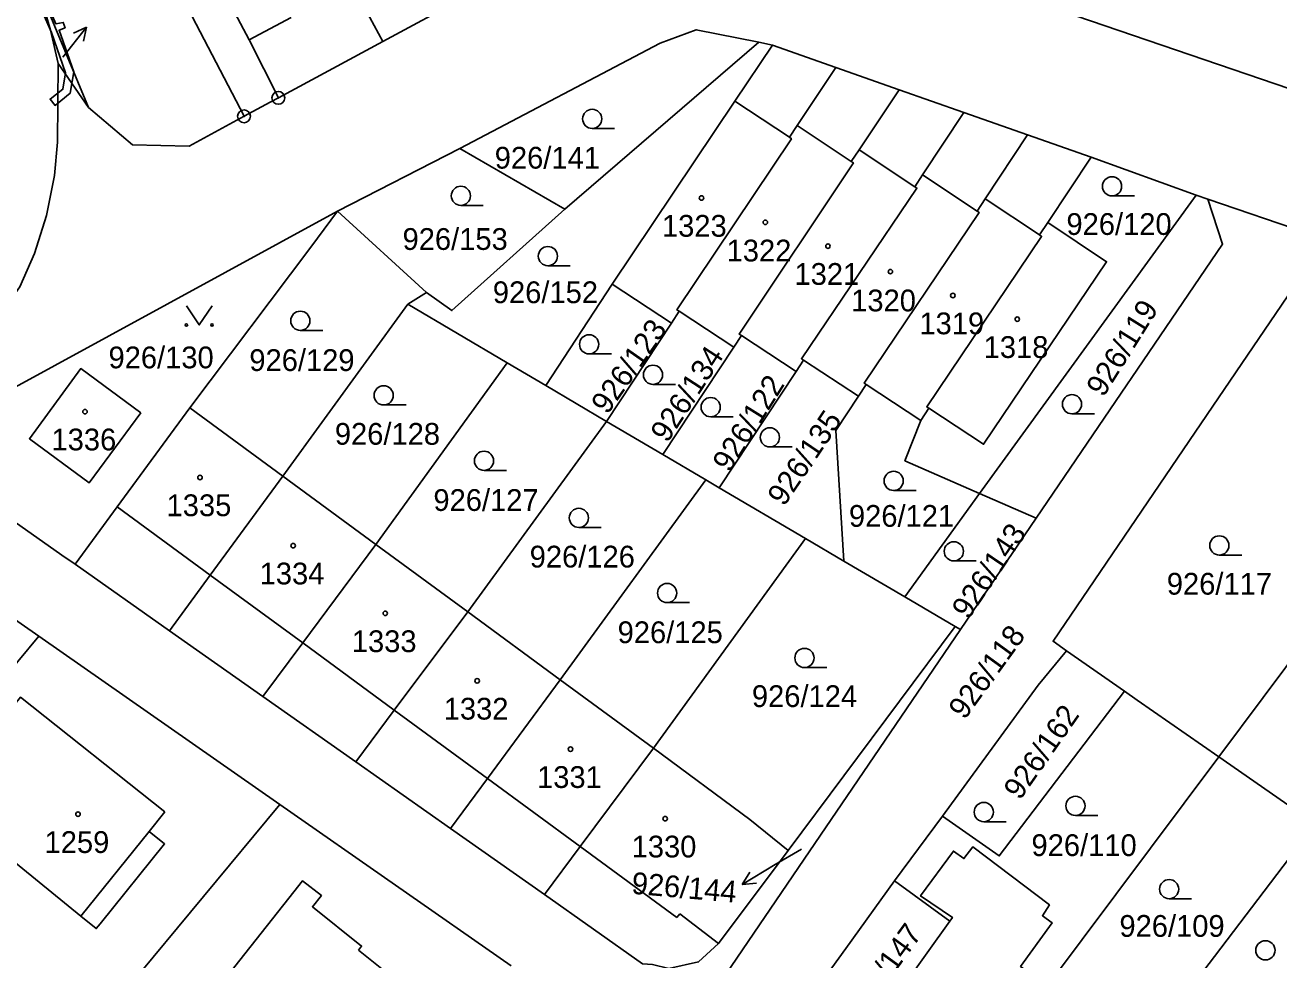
# Model space of a CAD drawing. Extents: x -680203 to -673936, y -1102717 to -1093650.
# Drawn here: x -679328.6 to -679230.7, y -1097675.5 to -1097602.5 of the extents above; entities that cross this region are included whole.
import ezdxf

# ---------------------------------------------------------------- set-up
doc = ezdxf.new("R2010")
doc.units = 0
for name, color, linetype in [('SOxx02xx_Koleje_param další_Popis10', 7, 'Continuous'), ('SOxx02xx_Staničení_Popis10', 7, 'Continuous'), ('SOxxxxxx_Koleje_hlavní_body_Popis10', 7, 'Continuous'), ('SOxxxxxx_Koleje_LN_parametry_Popis10', 7, 'Continuous'), ('SOxxxxxx_Koleje_param další_Popis10', 7, 'Continuous'), ('SOxxxxxx_Osa_bod_P', 7, 'Continuous'), ('SOxxxxxx_Staničení_Popis10', 7, 'Continuous'), ('x_prac', 7, 'Continuous')]:
    doc.layers.add(name, color=color, linetype=linetype)

msp = doc.modelspace()

# ---------------------------------------------------------------- linework, layer by layer
at = {"layer": 'SOxx02xx_Koleje_param další_Popis10'}
for centre, radius in [((-679308.86, -1097608.18), 0.5), ((-679308.86, -1097608.18), 0.0303), ((-679311.54, -1097609.62), 0.5), ((-679311.54, -1097609.62), 0.0303)]:
    msp.add_circle(centre, radius, dxfattribs=at)
at = {"layer": 'SOxx02xx_Staničení_Popis10'}
for p, q in [((-679325.7, -1097605.01), (-679323.852, -1097602.645)), ((-679323.852, -1097602.645), (-679324.864, -1097603.126)), ((-679323.852, -1097602.645), (-679324.074, -1097603.743)), ((-679267.99, -1097666.86), (-679270.05, -1097668.07)), ((-679270.05, -1097668.07), (-679272.622, -1097669.616)), ((-679272.622, -1097669.616), (-679272.022, -1097668.671)), ((-679272.622, -1097669.616), (-679271.506, -1097669.529))]:
    msp.add_line(p, q, dxfattribs=at)
at = {"layer": 'SOxxxxxx_Koleje_hlavní_body_Popis10'}
for p, q in [((-679284.343, -1097610.57), (-679282.593, -1097610.57)), ((-679243.733, -1097615.84), (-679241.983, -1097615.84)), ((-679294.603, -1097616.58), (-679292.853, -1097616.58)), ((-679287.803, -1097621.29), (-679286.053, -1097621.29)), ((-679307.143, -1097626.34), (-679305.393, -1097626.34)), ((-679284.583, -1097628.18), (-679282.833, -1097628.18)), ((-679279.593, -1097630.56), (-679277.843, -1097630.56)), ((-679300.633, -1097632.17), (-679298.883, -1097632.17)), ((-679246.863, -1097632.86), (-679245.113, -1097632.86)), ((-679275.083, -1097633.09), (-679273.333, -1097633.09)), ((-679270.463, -1097635.45), (-679268.713, -1097635.45)), ((-679292.793, -1097637.28), (-679291.043, -1097637.28)), ((-679260.793, -1097638.85), (-679259.043, -1097638.85)), ((-679285.383, -1097641.74), (-679283.633, -1097641.74)), ((-679256.093, -1097644.35), (-679254.343, -1097644.35)), ((-679235.353, -1097643.89), (-679233.603, -1097643.89)), ((-679278.493, -1097647.61), (-679276.743, -1097647.61)), ((-679267.763, -1097652.68), (-679266.013, -1097652.68)), ((-679246.593, -1097664.24), (-679244.843, -1097664.24)), ((-679253.753, -1097664.72), (-679252.003, -1097664.72)), ((-679239.273, -1097670.74), (-679237.523, -1097670.74))]:
    msp.add_line(p, q, dxfattribs=at)
msp.add_lwpolyline([(-679316.04, -1097624.419), (-679315.04, -1097625.92), (-679314.04, -1097624.419)], dxfattribs=at)
for centre, radius in [((-679284.343, -1097609.82), 0.75), ((-679243.733, -1097615.09), 0.75), ((-679294.603, -1097615.83), 0.75), ((-679287.803, -1097620.54), 0.75), ((-679307.143, -1097625.59), 0.75), ((-679316.04, -1097625.919), 0.1), ((-679314.04, -1097625.919), 0.1), ((-679284.583, -1097627.43), 0.75), ((-679279.593, -1097629.81), 0.75), ((-679300.633, -1097631.42), 0.75), ((-679275.083, -1097632.34), 0.75), ((-679246.863, -1097632.11), 0.75), ((-679270.463, -1097634.7), 0.75), ((-679292.793, -1097636.53), 0.75), ((-679260.793, -1097638.1), 0.75), ((-679285.383, -1097640.99), 0.75), ((-679235.353, -1097643.14), 0.75), ((-679256.093, -1097643.6), 0.75), ((-679278.493, -1097646.86), 0.75), ((-679267.763, -1097651.93), 0.75), ((-679253.753, -1097663.97), 0.75), ((-679246.593, -1097663.49), 0.75), ((-679239.273, -1097669.99), 0.75), ((-679231.753, -1097674.77), 0.75)]:
    msp.add_circle(centre, radius, dxfattribs=at)
at = {"layer": 'SOxxxxxx_Koleje_LN_parametry_Popis10'}
msp.add_lwpolyline([(-679330.54, -1097593.13), (-679328.1, -1097599.6), (-679326.58, -1097603.06), (-679325.49, -1097606.22), (-679325.69, -1097607.5), (-679326.69, -1097608.27), (-679326.3, -1097608.77), (-679325.13, -1097607.82), (-679324.84, -1097606.15), (-679325.99, -1097602.89), (-679325.52, -1097602.7), (-679325.66, -1097602.29), (-679326.23, -1097602.4), (-679327.54, -1097599.38), (-679330.01, -1097592.85)], dxfattribs=at)
at = {"layer": 'SOxxxxxx_Koleje_param další_Popis10'}
for centre in [(-679275.807, -1097615.999), (-679270.817, -1097617.899), (-679265.927, -1097619.759), (-679261.047, -1097621.749), (-679256.167, -1097623.619), (-679251.137, -1097625.469), (-679323.967, -1097632.689), (-679314.977, -1097637.829), (-679307.707, -1097643.159), (-679300.507, -1097648.449), (-679293.327, -1097653.719), (-679286.037, -1097659.059), (-679324.507, -1097664.139), (-679278.647, -1097664.489)]:
    msp.add_circle(centre, 0.175, dxfattribs=at)
at = {"layer": 'SOxxxxxx_Staničení_Popis10'}
for p, q in [((-679307.87, -1097601.91), (-679311.15, -1097603.64)), ((-679273.19, -1097608.43), (-679268.94, -1097611.26)), ((-679268.33, -1097610.34), (-679264.1, -1097613.15)), ((-679263.49, -1097612.24), (-679259.15, -1097615.12)), ((-679258.53, -1097614.19), (-679254.28, -1097617.02)), ((-679253.65, -1097616.07), (-679249.4, -1097618.89)), ((-679314.18, -1097645.46), (-679321.44, -1097640.12)), ((-679306.95, -1097650.76), (-679314.18, -1097645.46)), ((-679299.8, -1097656.01), (-679306.95, -1097650.76)), ((-679292.53, -1097661.34), (-679299.8, -1097656.01)), ((-679285.28, -1097666.66), (-679292.53, -1097661.34)), ((-679318.95, -1097665.49), (-679324.28, -1097672.1)), ((-679277.72, -1097672.21), (-679285.28, -1097666.66)), ((-679277.72, -1097672.21), (-679277.5, -1097671.92)), ((-679277.5, -1097671.92), (-679274.47, -1097674.24))]:
    msp.add_line(p, q, dxfattribs=at)
at = {"layer": 'x_prac'}
for p, q in [((-679330.67, -1097592.16), (-679323.68, -1097608.94)), ((-679300.71, -1097603.78), (-679292.98, -1097599.61)), ((-679308.86, -1097608.18), (-679300.71, -1097603.78)), ((-679286.48, -1097616.87), (-679271.32, -1097603.83)), ((-679270.27, -1097604.07), (-679271.32, -1097603.83)), ((-679265.32, -1097605.8), (-679270.27, -1097604.07)), ((-679323.68, -1097608.94), (-679326.06, -1097605.5)), ((-679260.37, -1097607.54), (-679265.32, -1097605.8)), ((-679255.3, -1097609.32), (-679260.37, -1097607.54)), ((-679250.33, -1097611.06), (-679255.3, -1097609.32)), ((-679245.36, -1097612.8), (-679250.33, -1097611.06)), ((-679294.68, -1097612.13), (-679304.23, -1097617.04)), ((-679294.68, -1097612.13), (-679286.48, -1097616.87)), ((-679248.76, -1097617.92), (-679245.36, -1097612.8)), ((-679237.16, -1097615.77), (-679245.36, -1097612.8)), ((-679237.16, -1097615.77), (-679254.08, -1097639.09)), ((-679236.24, -1097616.09), (-679237.16, -1097615.77)), ((-679236.24, -1097616.09), (-679224.17, -1097620.21)), ((-679304.23, -1097617.04), (-679332.01, -1097632.19)), ((-679297.29, -1097623.39), (-679304.23, -1097617.04)), ((-679282.77, -1097622.74), (-679287.97, -1097630.65)), ((-679282.77, -1097622.74), (-679278.16, -1097625.77)), ((-679298.75, -1097624.3), (-679297.29, -1097623.39)), ((-679298.75, -1097624.3), (-679308.5, -1097637.73)), ((-679290.99, -1097628.88), (-679298.75, -1097624.3)), ((-679278.16, -1097625.77), (-679277.55, -1097624.85)), ((-679277.55, -1097624.85), (-679273.28, -1097627.66)), ((-679283.22, -1097633.45), (-679278.16, -1097625.77)), ((-679273.28, -1097627.66), (-679272.68, -1097626.75)), ((-679272.68, -1097626.75), (-679268.41, -1097629.56)), ((-679273.28, -1097627.66), (-679278.82, -1097636.04)), ((-679290.99, -1097628.88), (-679301.24, -1097643.07)), ((-679287.97, -1097630.65), (-679290.99, -1097628.88)), ((-679268.41, -1097629.56), (-679267.83, -1097628.67)), ((-679267.83, -1097628.67), (-679263.53, -1097631.49)), ((-679274.42, -1097638.63), (-679268.41, -1097629.56)), ((-679287.97, -1097630.65), (-679283.22, -1097633.45)), ((-679263.53, -1097631.49), (-679262.93, -1097630.58)), ((-679262.93, -1097630.58), (-679258.67, -1097633.38)), ((-679308.5, -1097637.73), (-679315.77, -1097632.4)), ((-679258.67, -1097633.38), (-679258.04, -1097632.43)), ((-679283.22, -1097633.45), (-679294.07, -1097648.34)), ((-679278.82, -1097636.04), (-679283.22, -1097633.45)), ((-679278.82, -1097636.04), (-679275.46, -1097638.02)), ((-679301.24, -1097643.07), (-679308.5, -1097637.73)), ((-679275.46, -1097638.02), (-679286.84, -1097653.64)), ((-679275.46, -1097638.02), (-679274.42, -1097638.63)), ((-679267.69, -1097642.59), (-679274.42, -1097638.63)), ((-679259.93, -1097647.16), (-679254.08, -1097639.09)), ((-679254.08, -1097639.09), (-679249.67, -1097641.02)), ((-679249.67, -1097641.02), (-679255.58, -1097649.71)), ((-679267.69, -1097642.59), (-679279.56, -1097658.99)), ((-679264.68, -1097644.37), (-679267.69, -1097642.59)), ((-679222.28, -1097642.04), (-679235.38, -1097659.66)), ((-679294.07, -1097648.34), (-679301.24, -1097643.07)), ((-679324.74, -1097644.61), (-679317.37, -1097649.8)), ((-679264.68, -1097644.37), (-679259.93, -1097647.16)), ((-679255.98, -1097649.48), (-679259.93, -1097647.16)), ((-679286.84, -1097653.64), (-679294.07, -1097648.34)), ((-679269.04, -1097666.96), (-679255.98, -1097649.48)), ((-679255.98, -1097649.48), (-679255.58, -1097649.71)), ((-679347.82, -1097674.47), (-679327.57, -1097650.24)), ((-679308.75, -1097663.37), (-679327.57, -1097650.24)), ((-679317.37, -1097649.8), (-679310.06, -1097654.95)), ((-679247.28, -1097651.37), (-679242.76, -1097654.52)), ((-679279.56, -1097658.99), (-679286.84, -1097653.64)), ((-679310.06, -1097654.95), (-679302.81, -1097660.04)), ((-679302.81, -1097660.04), (-679295.42, -1097665.25)), ((-679235.38, -1097659.66), (-679248.78, -1097677.54)), ((-679227.86, -1097664.89), (-679235.38, -1097659.66)), ((-679330.26, -1097689.31), (-679308.75, -1097663.37)), ((-679290.67, -1097675.99), (-679308.75, -1097663.37)), ((-679256.99, -1097664.29), (-679260.72, -1097669.34)), ((-679295.42, -1097665.25), (-679288.08, -1097670.41)), ((-679227.86, -1097664.89), (-679241.48, -1097682.8)), ((-679260.72, -1097669.34), (-679256.4, -1097672.48)), ((-679288.08, -1097670.41), (-679280.41, -1097675.82))]:
    msp.add_line(p, q, dxfattribs=at)
for points in [[(-679311.54, -1097609.62), (-679328.43, -1097577.18), (-679326.69, -1097575.59), (-679326.03, -1097575.25)], [(-679308.74, -1097588.79), (-679316.77, -1097593.01), (-679311.15, -1097603.64), (-679308.86, -1097608.18)], [(-679300.71, -1097603.78), (-679303.07, -1097599.37), (-679308.74, -1097588.79)], [(-679331.08, -1097592.36), (-679329.25, -1097596.03), (-679327.32, -1097600.65), (-679326.65, -1097602.88), (-679326.06, -1097605.5)], [(-679255.42, -1097598.72), (-679225.43, -1097608.98), (-679215.25, -1097612.52), (-679212.14, -1097613.98)], [(-679271.32, -1097603.83), (-679276.21, -1097602.86), (-679279.02, -1097603.91), (-679294.68, -1097612.13)], [(-679270.27, -1097604.07), (-679273.19, -1097608.43), (-679282.77, -1097622.74)], [(-679326.06, -1097605.5), (-679326.1, -1097611.65), (-679326.34, -1097614.23), (-679326.96, -1097617.37), (-679327.9, -1097620.33), (-679329.05, -1097622.95), (-679329.98, -1097624.28), (-679331.62, -1097626.79), (-679334.12, -1097629.96), (-679335.26, -1097631.42)], [(-679265.32, -1097605.8), (-679268.33, -1097610.34), (-679268.94, -1097611.26), (-679268.78, -1097611.37), (-679277.72, -1097624.74), (-679277.55, -1097624.85)], [(-679308.86, -1097608.18), (-679309.51, -1097608.52), (-679311.54, -1097609.62)], [(-679260.37, -1097607.54), (-679263.49, -1097612.24), (-679264.1, -1097613.15), (-679263.93, -1097613.26), (-679272.85, -1097626.64), (-679272.68, -1097626.75)], [(-679311.54, -1097609.62), (-679315.83, -1097611.94), (-679320.24, -1097611.85), (-679323.68, -1097608.94)], [(-679255.3, -1097609.32), (-679258.53, -1097614.19), (-679259.15, -1097615.12), (-679258.98, -1097615.23), (-679268, -1097628.56), (-679267.83, -1097628.67)], [(-679250.33, -1097611.06), (-679253.65, -1097616.07), (-679254.28, -1097617.02), (-679254.12, -1097617.13), (-679263.1, -1097630.46), (-679262.93, -1097630.58)], [(-679236.24, -1097616.09), (-679235.1, -1097619.6), (-679249.67, -1097641.02)], [(-679304.23, -1097617.04), (-679306.32, -1097619.83), (-679315.77, -1097632.4)], [(-679286.48, -1097616.87), (-679295.3, -1097624.79), (-679297.29, -1097623.39)], [(-679248.76, -1097617.92), (-679249.4, -1097618.89), (-679249.24, -1097619), (-679258.21, -1097632.32), (-679258.04, -1097632.43)], [(-679258.04, -1097632.43), (-679253.77, -1097635.24), (-679244.16, -1097620.98), (-679248.76, -1097617.92)], [(-679224.17, -1097620.21), (-679228.68, -1097621.7), (-679235.87, -1097632.27), (-679248.34, -1097650.63), (-679247.28, -1097651.37)], [(-679319.61, -1097632.77), (-679324.29, -1097629.33), (-679328.31, -1097634.81), (-679323.63, -1097638.25), (-679319.61, -1097632.77)], [(-679263.53, -1097631.49), (-679265.31, -1097634.15), (-679264.68, -1097644.37)], [(-679324.74, -1097644.61), (-679325.78, -1097643.89), (-679331.73, -1097639.7), (-679330.5, -1097638.04), (-679332.03, -1097635.71), (-679332.48, -1097634.52), (-679332.51, -1097633.29), (-679332.01, -1097632.19)], [(-679315.77, -1097632.4), (-679321.44, -1097640.12), (-679324.74, -1097644.61)], [(-679258.67, -1097633.38), (-679259.91, -1097636.52), (-679254.08, -1097639.09)], [(-679308.5, -1097637.73), (-679314.18, -1097645.46), (-679317.37, -1097649.8)], [(-679327.57, -1097650.24), (-679340.28, -1097641.37), (-679345.34, -1097641.59)], [(-679301.24, -1097643.07), (-679306.95, -1097650.76), (-679310.06, -1097654.95)], [(-679294.07, -1097648.34), (-679299.8, -1097656.01), (-679302.81, -1097660.04)], [(-679255.58, -1097649.71), (-679267.78, -1097667.65), (-679273.93, -1097676.69), (-679278.07, -1097677.45)], [(-679256.99, -1097664.29), (-679249.5, -1097654.05), (-679247.28, -1097651.37)], [(-679286.84, -1097653.64), (-679292.53, -1097661.34), (-679295.42, -1097665.25)], [(-679242.76, -1097654.52), (-679252.54, -1097667.39), (-679256.99, -1097664.29)], [(-679235.38, -1097659.66), (-679241.76, -1097655.22), (-679242.76, -1097654.52)], [(-679317.72, -1097663.96), (-679329.01, -1097655), (-679333.19, -1097660.16), (-679330.08, -1097662.69), (-679332.38, -1097665.52), (-679324.28, -1097672.1), (-679323.08, -1097673.07), (-679322.77, -1097672.69), (-679317.75, -1097666.46), (-679318.95, -1097665.49), (-679317.72, -1097663.96)], [(-679279.56, -1097658.99), (-679285.28, -1097666.66), (-679288.08, -1097670.41)], [(-679269.04, -1097666.96), (-679272.02, -1097664.54), (-679279.56, -1097658.99)], [(-679280.41, -1097675.82), (-679279.64, -1097675.89), (-679278.36, -1097676.2), (-679276.03, -1097675.68), (-679274.47, -1097674.24), (-679269.04, -1097666.96)], [(-679248.78, -1097677.54), (-679250.88, -1097676.03), (-679248.42, -1097672.62), (-679249.17, -1097672.07), (-679248.63, -1097671.22), (-679254.6, -1097666.68), (-679255.31, -1097667.61), (-679256.13, -1097667.02), (-679258.69, -1097670.52), (-679256.2, -1097672.2), (-679256.4, -1097672.48)], [(-679302.61, -1097674.75), (-679302.36, -1097674.44), (-679306.2, -1097671.37), (-679305.49, -1097670.49), (-679306.96, -1097669.34), (-679307.65, -1097670.21), (-679314.41, -1097678.76), (-679305.83, -1097685.54), (-679299.34, -1097677.37), (-679302.61, -1097674.75)], [(-679267.83, -1097684.63), (-679268.59, -1097680.41), (-679266.72, -1097677.66), (-679264.52, -1097674.64), (-679260.72, -1097669.34)], [(-679256.4, -1097672.48), (-679261.85, -1097680.09), (-679266.03, -1097685.91)]]:
    msp.add_lwpolyline(points, dxfattribs=at)

# ---------------------------------------------------------------- texts
at = {"layer": 'SOxxxxxx_Osa_bod_P'}
for s, p in [('926/141', (-679291.956, -1097613.705)), ('1323', (-679278.891, -1097619.025)), ('926/120', (-679247.296, -1097618.885)), ('926/153', (-679299.156, -1097620.055)), ('1322', (-679273.841, -1097620.955)), ('1321', (-679268.541, -1097622.785)), ('926/152', (-679292.106, -1097624.215)), ('1320', (-679264.111, -1097624.855)), ('1319', (-679258.781, -1097626.645)), ('1318', (-679253.761, -1097628.495)), ('926/130', (-679322.126, -1097629.305)), ('926/129', (-679311.126, -1097629.515)), ('926/128', (-679304.446, -1097635.275)), ('1336', (-679326.581, -1097635.715)), ('926/127', (-679296.746, -1097640.445)), ('1335', (-679317.591, -1097640.855)), ('926/121', (-679264.286, -1097641.685)), ('926/126', (-679289.226, -1097644.865)), ('1334', (-679310.321, -1097646.185)), ('926/117', (-679239.456, -1097646.985)), ('926/125', (-679282.356, -1097650.775)), ('1333', (-679303.121, -1097651.475)), ('926/124', (-679271.866, -1097655.765)), ('1332', (-679295.941, -1097656.745)), ('1331', (-679288.651, -1097662.085)), ('1259', (-679327.121, -1097667.165)), ('1330', (-679281.261, -1097667.515)), ('926/110', (-679250.026, -1097667.405)), ('926/109', (-679243.156, -1097673.715))]:
    msp.add_text(s, height=1.7, dxfattribs=at).set_placement(p)
for s, rotation, p in [('926/119', 58, (-679244.41, -1097631.629)), ('926/123', 55, (-679283.151, -1097632.979)), ('926/134', 57, (-679278.474, -1097635.197)), ('926/122', 58, (-679273.61, -1097637.509)), ('926/135', 56, (-679269.358, -1097640.163)), ('926/143', 56, (-679254.958, -1097648.993)), ('926/118', 54, (-679255.254, -1097656.824)), ('926/162', 55, (-679250.931, -1097663.109)), ('926/144', 355, (-679281.315, -1097670.341)), ('926/147', 54, (-679263.324, -1097680.144))]:
    msp.add_text(s, height=1.7, rotation=rotation, dxfattribs=at).set_placement(p)

doc.saveas('drawing.dxf')
